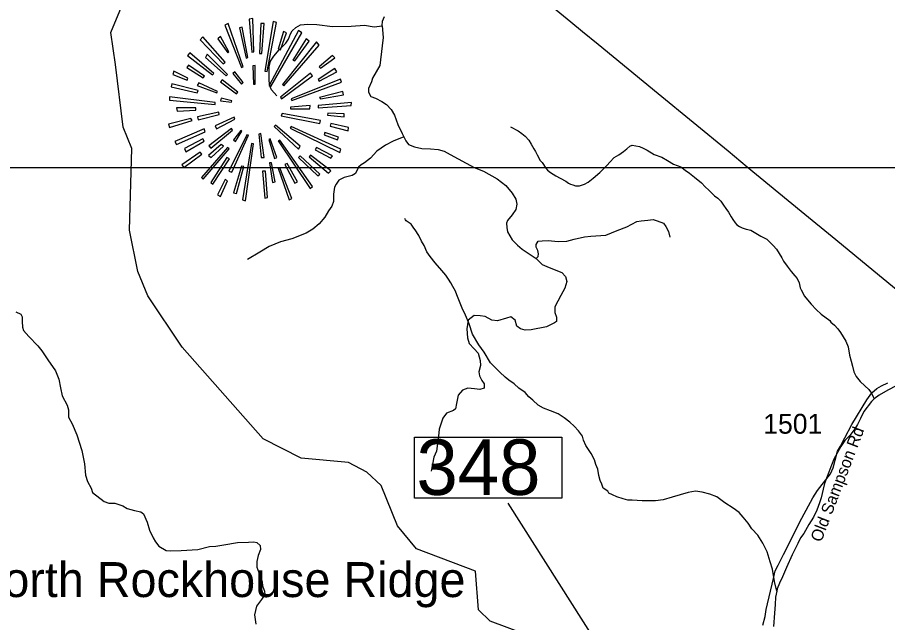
# Model space of a CAD drawing. Extents: x 1159738 to 1321356, y 736314 to 882035.
# Drawn here: x 1246770 to 1252251, y 865862 to 869675 of the extents above; entities that cross this region are included whole.
import ezdxf

# ---------------------------------------------------------------- set-up
doc = ezdxf.new("R2010")
doc.units = 0
for name, color, linetype in [('Exist Boundary Political CountyLine', 7, 'Continuous'), ('Exist Geographical Mountain Summit CELL', 7, 'Continuous'), ('Exist Geographical Mountain Summit Label', 7, 'Continuous'), ('Exist Hydrographic Creek Single Shore', 7, 'Continuous'), ('Exist Hydrographic Misc Water Feature', 7, 'Continuous'), ('Exist Hydrographic Pond Over 1500 Sq Ft', 7, 'Continuous'), ('Exist Road Non-System Type 51', 7, 'Continuous'), ('Exist Road Secondary Structure Standard Bridge Number Label', 7, 'Continuous'), ('Exist Road Secondary Type 51 Attributed', 7, 'Continuous'), ('Exist Road Secondary Type 51 Label', 7, 'Continuous'), ('Exist Road Secondary Type 51 Number Label', 7, 'Continuous'), ('Map Preparation Inset Cut Line', 7, 'Continuous')]:
    doc.layers.add(name, color=color, linetype=linetype)

msp = doc.modelspace()

# ---------------------------------------------------------------- linework, layer by layer
at = {"layer": 'Exist Boundary Political CountyLine'}
msp.add_lwpolyline([(1248224.3, 871303), (1248701.3, 870914), (1248889.3, 870760.9), (1248912.3, 870744.4), (1248988.3, 870677.6), (1249007.3, 870661.7), (1249338.4, 870390.9), (1249616.4, 870163.7), (1249732.4, 870069.1), (1249871.4, 869959.7), (1250070.4, 869799), (1250256.4, 869646.5), (1250330.4, 869585.5), (1250427.4, 869505.7), (1250806.4, 869194.4), (1251246.4, 868833), (1251367.4, 868732.8), (1251706.4, 868454.7), (1251924.4, 868275.4), (1252165.4, 868077), (1252399.4, 867884.8)], dxfattribs=at)
at = {"layer": 'Exist Geographical Mountain Summit CELL'}
for points in [[(1248076.3, 869626), (1248181.1, 869358.5), (1248192.8, 869362.6), (1248096.8, 869636.1)], [(1248230.6, 869663.7), (1248246.8, 869455.7), (1248259.6, 869457.3), (1248254, 869668)], [(1248294.7, 869447.2), (1248310.4, 869447.2), (1248324.9, 869636.1), (1248303.1, 869636.1)], [(1248342.6, 869333.6), (1248402.1, 869641.9), (1248380.2, 869649.1), (1248329.4, 869336.7)], [(1248211.7, 869418.1), (1248221.8, 869421), (1248185.6, 869612.7), (1248168.1, 869608.4)], [(1248355.5, 869246.5), (1248367.2, 869239.3), (1248561.9, 869577.8), (1248540.1, 869592.5)], [(1248413.5, 869474.6), (1248426.8, 869470.1), (1248464.6, 869577.8), (1248445.7, 869585)], [(1247922.4, 869532.9), (1248066.2, 869383.1), (1248079.5, 869393.2), (1247938.5, 869551.8)], [(1248032.7, 869538.7), (1248095.2, 869451.6), (1248102.6, 869457.3), (1248048.9, 869554.7)], [(1248589.6, 869538.7), (1248505.3, 869404.9), (1248517, 869400.5), (1248606.9, 869525.7)], [(1248439.8, 869252.3), (1248448.6, 869243.6), (1248671, 869500.7), (1248654.9, 869519.8)], [(1247841, 869433.9), (1247999.4, 869311.9), (1248008.2, 869320.7), (1247855.6, 869451.6)], [(1247954.2, 869422.2), (1248085.1, 869306.1), (1248093.9, 869314.7), (1247965.9, 869442.7)], [(1248671, 869364.2), (1248678.3, 869354.2), (1248769.8, 869419.4), (1248755.2, 869433.9)], [(1247836.7, 869358.5), (1247939.8, 869293), (1247948.6, 869303.4), (1247848.2, 869374.3)], [(1248252.4, 869370.2), (1248258, 869253.7), (1248268.4, 869255), (1248268.4, 869371.5)], [(1247749.5, 869314.7), (1247839.4, 869280), (1247843.9, 869291.7), (1247755.3, 869335.3)], [(1248127.4, 869320.7), (1248182.7, 869255), (1248191.2, 869263.8), (1248140.4, 869332.4)], [(1248426.8, 869172.3), (1248434, 869162.2), (1248628.7, 869306.1), (1248615.9, 869323.6)], [(1248671, 869272.8), (1248781.3, 869332.4), (1248769.8, 869352.6), (1248665.4, 869282.9)], [(1247737.8, 869237.7), (1247903.5, 869199.9), (1247907.9, 869213), (1247742.3, 869256.6)], [(1247903.5, 869246.5), (1248025.5, 869198.6), (1248030, 869207.1), (1247912.3, 869262.7)], [(1248048.9, 869268.3), (1248149.2, 869192.5), (1248157.7, 869204.2), (1248059, 869281.3)], [(1248494.9, 869160.8), (1248499.4, 869151.8), (1248811.9, 869266.7), (1248804.7, 869285.6)], [(1248678.3, 869160.8), (1248825.2, 869186.9), (1248819.3, 869208.7), (1248672.6, 869169.6)], [(1247727.4, 869153.4), (1248015.4, 869125.7), (1248016.7, 869137.4), (1247727.4, 869173.6)], [(1248050.2, 869149.1), (1248118.6, 869140.3), (1248120.2, 869149.1), (1248053.2, 869166.4)], [(1247775.8, 869083.7), (1247894.6, 869089.5), (1247894.6, 869103.9), (1247771.3, 869103.9)], [(1248490.9, 869110), (1248490.9, 869098.3), (1248611.4, 869098.3), (1248614.2, 869118.5)], [(1248663.7, 869105.5), (1248873.1, 869118.5), (1248874.4, 869137.4), (1248665.4, 869118.5)], [(1247721.8, 869002.4), (1247727.4, 868981.9), (1247871.6, 869024.1), (1247862.8, 869037.1)], [(1247905.1, 869047.5), (1247909.2, 869028.5), (1248041.7, 869062), (1248038.8, 869076.5)], [(1248015.4, 868990.7), (1248024.2, 868971.8), (1248139.1, 869032.6), (1248134.8, 869045.9)], [(1248432.4, 869054.7), (1248675.4, 869006.8), (1248679.8, 869024.1), (1248436.9, 869069.2)], [(1248723.3, 869057.6), (1248829.4, 869048.7), (1248829.4, 869066.1), (1248724.9, 869070.4)], [(1247976, 868865.7), (1247987.7, 868851), (1248125.8, 868964.6), (1248118.6, 868974.6)], [(1248387.7, 868986.3), (1248541.7, 868845.2), (1248551.8, 868862.7), (1248394.9, 868995.2)], [(1248487.7, 868976.2), (1248800.4, 868823.4), (1248807.6, 868845.2), (1248493.8, 868987.8)], [(1248739.5, 868989.1), (1248852.6, 868960.1), (1248855.5, 868981.9), (1248743.5, 869006.8)], [(1247760.9, 868891.7), (1247771.3, 868873.1), (1247953, 868952.9), (1247947, 868971.8)], [(1248102.6, 868705.8), (1248120.2, 868698.6), (1248226.3, 868932.4), (1248216.2, 868935.6)], [(1248130.3, 868903.4), (1248143.3, 868891.7), (1248184, 868957.2), (1248176.6, 868963)], [(1248290.2, 868939.9), (1248306, 868791.7), (1248323.7, 868792.8), (1248303.1, 868942.8)], [(1248701.6, 868935.6), (1248785.8, 868903.4), (1248793, 868921), (1248707.3, 868948.4)], [(1247830.9, 868827.9), (1247947, 868894.7), (1247938.5, 868909.3), (1247822.1, 868848.1)], [(1247990.9, 868791.7), (1248067.8, 868864.1), (1248054.5, 868873.1), (1247973.1, 868804.5)], [(1248188.3, 868524.2), (1248207.2, 868519.7), (1248258, 868877.1), (1248245.2, 868880.3)], [(1248354.2, 868905), (1248389, 868785.6), (1248405, 868792.8), (1248362.7, 868909.3)], [(1248412.2, 868896), (1248614.2, 868596.7), (1248628.7, 868608.3), (1248422.3, 868900.5)], [(1247806.1, 868744.9), (1247817.6, 868728.9), (1247931.2, 868813.3), (1247920.8, 868826.3)], [(1247929.7, 868666.4), (1247941.3, 868656.3), (1248104.2, 868846.8), (1248092.5, 868855.3)], [(1248644.8, 868839.6), (1248745.1, 868787.2), (1248755.2, 868801.8), (1248653.7, 868855.3)], [(1248089.6, 868791.7), (1247989.3, 868634.5), (1248002.1, 868624.5), (1248105.6, 868782.7)], [(1248393.3, 868638.9), (1248371.6, 868758.2), (1248358.4, 868758.2), (1248376, 868634.5)], [(1248541.7, 868792.8), (1248662.1, 868676.5), (1248675.4, 868686.9), (1248550.5, 868802.9)], [(1248608.5, 868795.7), (1248730.6, 868692.5), (1248743.5, 868707.1), (1248615.9, 868806.1)], [(1248149.2, 868564.9), (1248197.1, 868736.1), (1248182.7, 868737.7), (1248131.6, 868568.9)], [(1248314.8, 868705.8), (1248329.4, 868535.9), (1248345.4, 868539.9), (1248332.1, 868705.8)], [(1248412.2, 868724.7), (1248482.1, 868525.5), (1248499.4, 868532.7), (1248423.9, 868727.6)], [(1248454.2, 868747.8), (1248518.3, 868630.1), (1248534.5, 868638.9), (1248469.1, 868753.7)], [(1248030, 868557.5), (1248048.9, 868546), (1248092.5, 868644.6), (1248079.5, 868653.5)]]:
    msp.add_lwpolyline(points, close=True, dxfattribs=at)
at = {"layer": 'Exist Hydrographic Creek Single Shore'}
msp.add_lwpolyline([(1249962.4, 865791.8), (1249748.5, 865871.6), (1249674.4, 865942), (1249656.5, 866185.3), (1249284.4, 866327.3), (1249163.5, 866471), (1249061.4, 866725.7), (1248971.4, 866809.6), (1248856.4, 866871), (1248557.4, 866896.6), (1248318.4, 867019.7), (1247808.4, 867597.7), (1247591.4, 867920.5), (1247528.4, 868072.7), (1247476.4, 868333.1), (1247490.3, 868848.3), (1247435.4, 868984), (1247387.4, 869378.9), (1247358.4, 869579.6), (1247467.6, 869843.9)], dxfattribs=at)
at = {"layer": 'Exist Hydrographic Misc Water Feature'}
for points in [[(1249875.2, 868985.2), (1249924.5, 868959.9), (1249948, 868943.3), (1249967.7, 868926.8), (1249991, 868900.2), (1250006.4, 868875.7), (1250023.6, 868847.3), (1250033.2, 868829.1), (1250044.7, 868808.8), (1250063.7, 868772.2), (1250075.4, 868759.8), (1250098.5, 868725.3), (1250108.2, 868713), (1250127.9, 868698.4), (1250161.2, 868675.6), (1250188.9, 868660.9), (1250224.5, 868641.9), (1250242.1, 868629.4), (1250254, 868623.2), (1250267.9, 868618.8), (1250285.8, 868614.4), (1250309.8, 868613.7), (1250323.9, 868617.3), (1250342, 868622.9), (1250364.4, 868636.4), (1250397.1, 868661.5), (1250438.2, 868698.4), (1250485.3, 868743.3), (1250501.7, 868762.9), (1250528.5, 868792.2), (1250559, 868809.5), (1250587.5, 868828.7), (1250608, 868846.3), (1250628.5, 868863.7), (1250642.7, 868869.3), (1250688.5, 868862.2), (1250712.3, 868851.5), (1250737.9, 868838.9), (1250781.3, 868811.7), (1250828.9, 868794.5), (1250864.3, 868773.6), (1250903.7, 868750.5), (1250949.5, 868733.4), (1250976.8, 868712.6), (1251004.4, 868693.8), (1251035.7, 868667.1), (1251078.7, 868631.9), (1251102.1, 868607.3), (1251125.7, 868586.7), (1251147.1, 868566.1), (1251160.8, 868549.8), (1251182.4, 868535.2), (1251199.9, 868516.8), (1251217.3, 868492.3), (1251232.8, 868469.9), (1251250.2, 868447.3), (1251265.4, 868418.9), (1251277, 868400.7), (1251290.6, 868380.3), (1251302.1, 868368), (1251317.9, 868357.5), (1251335.7, 868349.1), (1251361.5, 868340.4), (1251389.4, 868333.7), (1251452.4, 868296), (1251489.9, 868277.1), (1251531.1, 868238), (1251550.5, 868213.5), (1251585, 868160.6), (1251596.4, 868138.2), (1251617.7, 868107.7), (1251644.8, 868072.9), (1251666.2, 868046.4), (1251681.8, 868030), (1251695, 868001.6), (1251700.3, 867971.4), (1251705.9, 867957.3), (1251726.9, 867918.7), (1251736.6, 867908.5), (1251769.6, 867867.6), (1251800.8, 867834.8), (1251832.1, 867803.9), (1251887.1, 867764.5), (1251894.8, 867754.3), (1251916.3, 867735.6), (1251937.8, 867713.1), (1251955.2, 867688.7), (1251972.5, 867662.2), (1251987.8, 867635.8), (1252002.8, 867599.4), (1252011.5, 867547.1), (1252022.6, 867508.8), (1252029.7, 867476.6), (1252038.8, 867442.4), (1252054.1, 867411.9), (1252079.3, 867381.2), (1252108.6, 867352.5), (1252132.1, 867329.8), (1252149.4, 867307.4), (1252160.8, 867283.1)], [(1251552.8, 866059.9), (1251538.5, 866120.3), (1251526.5, 866198.6), (1251511.6, 866245.1), (1251493.3, 866307.5), (1251464.5, 866362.4), (1251434, 866413.2), (1251396.9, 866452.2), (1251373.8, 866488.8), (1251340.7, 866525.7), (1251315.5, 866554.3), (1251278.3, 866583.3), (1251227, 866616.7), (1251175.9, 866654.1), (1251132.4, 866671.2), (1251082.7, 866684.4), (1251040.7, 866689.5), (1250994.5, 866680.7), (1250944.1, 866666.1), (1250893.7, 866651.3), (1250837.2, 866634.8), (1250789, 866628), (1250735, 866629.4), (1250704.9, 866628.1), (1250643.1, 866633.8), (1250614.9, 866632.4), (1250585.2, 866641.2), (1250545.4, 866654.3), (1250517.8, 866667), (1250496.1, 866677.5), (1250488.3, 866689.7), (1250460.8, 866708.5), (1250451.5, 866734.8), (1250440.1, 866757.1), (1250432.9, 866789.3), (1250425.9, 866827.5), (1250412.7, 866857.8), (1250405.3, 866886.1), (1250384.4, 866926.7), (1250349.7, 866977.5), (1250336.6, 867011.9), (1250329.2, 867036.2), (1250304.1, 867068.8), (1250276.8, 867099.5), (1250249.4, 867124.2), (1250214, 867151.2), (1250176.7, 867176.1), (1250127.2, 867195.5), (1250083.5, 867212.6), (1250050.1, 867231.5), (1250016.8, 867262.4), (1249991.3, 867285), (1249968.1, 867311.7), (1249928.7, 867338.6), (1249899.4, 867365.5), (1249866, 867388.4), (1249842.4, 867406.9), (1249809.2, 867439.8), (1249750.7, 867497.4), (1249710.4, 867564.5), (1249677.5, 867611.4), (1249637.3, 867678.4), (1249614.9, 867743), (1249592.3, 867797.6), (1249571.4, 867842.2), (1249550.8, 867894.7), (1249537.6, 867927.1), (1249530.2, 867949.4), (1249512.9, 867979.8), (1249499.5, 868002.2), (1249486, 868024.6), (1249468.8, 868051), (1249443.4, 868079.7), (1249400.7, 868128.8), (1249369.6, 868167.7), (1249348.4, 868198.2), (1249331.4, 868236.8), (1249316.1, 868265.1), (1249299, 868299.6), (1249275.9, 868336.2), (1249268.2, 868346.4), (1249250.9, 868372.8), (1249219.4, 868393.7), (1249215.5, 868399.8), (1249209.8, 868408)], [(1252341, 867366.5), (1252304.7, 867353.4), (1252252, 867326.7), (1252199.2, 867294.1), (1252166.5, 867270.9)], [(1252166.5, 867270.9), (1252150, 867255.4), (1252102.5, 867192.5), (1252081.3, 867147), (1252062.4, 867109.5), (1252045.6, 867081.9), (1252014.5, 867040.7), (1251981.7, 867009.5), (1251956.7, 866972.1), (1251912.6, 866891.2), (1251897.6, 866853.6), (1251869.7, 866782.2), (1251854.6, 866738.5), (1251845.7, 866702.8), (1251832.2, 866647.1), (1251823.4, 866615.3), (1251806.2, 866569.7), (1251785, 866526.2), (1251755.8, 866479), (1251724.3, 866423.7), (1251703.7, 866396.2), (1251686.7, 866360.6), (1251650.8, 866289.5), (1251614.7, 866208.4), (1251589.2, 866151), (1251570.2, 866109.4), (1251555.2, 866073.8), (1251552.8, 866059.9)], [(1251552.8, 866059.9), (1251545.8, 866022.1), (1251542.8, 865976.1), (1251539.2, 865920.1), (1251533.1, 865836.2)]]:
    msp.add_lwpolyline(points, dxfattribs=at)
at = {"layer": 'Exist Hydrographic Pond Over 1500 Sq Ft'}
msp.add_lwpolyline([(1252160.8, 867283.1), (1252166.5, 867270.9)], dxfattribs=at)
at = {"layer": 'Exist Road Non-System Type 51'}
for points in [[(1248403.4, 869180), (1248370.6, 869218.8), (1248358.6, 869248.7), (1248355.7, 869287.5), (1248355.7, 869362.2), (1248364.6, 869398), (1248385.5, 869429.4), (1248419.8, 869469.7), (1248460.1, 869511.5), (1248478, 869538.4), (1248489.9, 869571.2), (1248500.4, 869590.6), (1248524.3, 869611.5), (1248554.1, 869628), (1248600.4, 869632.4), (1248655.6, 869629.5), (1248754.1, 869617.5), (1248871.9, 869619), (1248957, 869626.5), (1249016.7, 869614.5), (1249067.4, 869620.5)], [(1249067.4, 869620.5), (1249070.4, 869651.9), (1249082.3, 869681.2)], [(1249067.4, 869620.5), (1249073.4, 869548.8), (1249057, 869407), (1249052.5, 869371.1), (1249030.1, 869330.8), (1249006.2, 869292), (1249000.3, 869269.6), (1248982.4, 869226.3), (1248982.4, 869203.9), (1248995.8, 869177), (1249025.6, 869165.1), (1249065.9, 869144.2), (1249095.8, 869126.2), (1249124.1, 869093.4), (1249145, 869057.6), (1249167.4, 868999.3), (1249194, 868943), (1249203.2, 868922.7), (1249216.4, 868896.7), (1249234.3, 868872.9), (1249271.6, 868859.4), (1249317.9, 868849), (1249373.1, 868847.5), (1249420.8, 868841.5), (1249458.1, 868832.5), (1249495.4, 868811.6), (1249647.6, 868729.5), (1249705.4, 868706.1), (1249792, 868658.3), (1249847.2, 868615), (1249886, 868567.2), (1249909.8, 868528.4), (1249915.8, 868498.5), (1249909.8, 868464.2), (1249887.5, 868431.3), (1249857.7, 868395.1), (1249850.2, 868377.2), (1249853.2, 868351.8), (1249857.7, 868323.4), (1249886, 868272.7), (1249920.3, 868239.8), (1249948.7, 868214.4), (1250037.1, 868155.5)], [(1249203.2, 868922.7), (1249136.1, 868894.4), (1249088.3, 868869), (1249034.6, 868831.7), (1248994.3, 868788.4), (1248957, 868758.5), (1248934.6, 868746.5), (1248918.2, 868731.6), (1248898.8, 868691.3), (1248879.4, 868679.3), (1248828.7, 868665.9), (1248794.4, 868649.5), (1248778, 868624.1), (1248767.5, 868604.7), (1248761.5, 868561.4), (1248761.5, 868515.1), (1248751.1, 868485.2), (1248730.2, 868456.9), (1248706.3, 868415), (1248670.8, 868374), (1248632, 868341.1), (1248588.7, 868315.8), (1248499.2, 868279.9), (1248427.5, 868260.5), (1248355.9, 868232.1), (1248297.7, 868196.3), (1248218.6, 868150)], [(1250037.1, 868155.5), (1250050.3, 868168.7), (1250051.9, 868185.2), (1250048.6, 868205), (1250038.7, 868226.5), (1250038.7, 868243), (1250050.3, 868264.4), (1250075, 868267.7), (1250112.9, 868269.3), (1250175.5, 868262.8), (1250231.6, 868264.4), (1250276.1, 868277.6), (1250342, 868292.4), (1250381.6, 868295.7), (1250477.2, 868302.3), (1250548.1, 868332), (1250609.1, 868355.1), (1250671.7, 868388.1), (1250699.2, 868392.6), (1250740.4, 868397.6), (1250775, 868400.9), (1250799.7, 868392.6), (1250839.3, 868377.8), (1250854.1, 868356.3), (1250870.6, 868326.6), (1250878.9, 868290.3)], [(1250037.1, 868155.5), (1250074.9, 868117.8), (1250119.4, 868098), (1250200.2, 868066.6), (1250221.6, 868041.9), (1250231.5, 868010.5), (1250218.3, 867967.7), (1250193.6, 867923.1), (1250155.7, 867850.5), (1250155.7, 867815.9), (1250165.6, 867786.2), (1250165.6, 867758.2), (1250154, 867749.9), (1250102.9, 867725.2), (1250005.7, 867707), (1249969.4, 867703.7), (1249938.1, 867712), (1249915, 867730.1), (1249905.1, 867768.1), (1249878.8, 867787.9), (1249850.7, 867779.6), (1249794.7, 867763.1), (1249758.4, 867766.4), (1249717.2, 867789.5), (1249685.9, 867794.4), (1249648, 867796.1), (1249608.4, 867768.1), (1249601.8, 867712), (1249605.1, 867655.9), (1249615, 867619.6), (1249648, 867586.6), (1249672.7, 867558.6), (1249685.9, 867514), (1249688.1, 867482.1), (1249676.6, 867440.8), (1249679.9, 867416.1), (1249696.4, 867386.4), (1249711.2, 867366.6), (1249711.2, 867338.5), (1249683.2, 867330.3), (1249648.6, 867333.6), (1249607.3, 867338.5), (1249574.4, 867325.4), (1249546.4, 867294), (1249536.5, 867241.2), (1249529.9, 867208.2), (1249516.7, 867198.3), (1249473.8, 867181.8), (1249450.8, 867148.8), (1249427.7, 867079.6), (1249422.7, 867036.7), (1249409.5, 866942.7), (1249393.1, 866903.1), (1249376.7, 866814.8)], [(1246761.3, 867820.3), (1246792.6, 867805.3), (1246800.1, 867787.4), (1246800.1, 867759.1), (1246801.5, 867723.2), (1246808.8, 867701.8), (1246841.6, 867664.4), (1246898.3, 867606.2), (1246923.7, 867573.3), (1246961, 867518.1), (1247010.2, 867447.9), (1247031.1, 867395.6), (1247041.5, 867340.4), (1247052, 867291.1), (1247083.3, 867231.4), (1247092.3, 867201.5), (1247092.3, 867155.2), (1247114.5, 867114.3), (1247144.4, 867045.6), (1247175.7, 866945.5), (1247193.6, 866861.9), (1247198.1, 866790.3), (1247211.5, 866751.4), (1247235.4, 866708.1), (1247242.9, 866681.2), (1247315.7, 866623.8), (1247345.5, 866613.4), (1247384.3, 866613.4), (1247433.6, 866597), (1247461.9, 866580.5), (1247508.2, 866568.6), (1247548.5, 866559.6), (1247564.9, 866547.7), (1247587.3, 866493.9), (1247602.2, 866444.7), (1247624.6, 866395.4), (1247639.5, 866370), (1247661.9, 866343.1)], [(1247661.9, 866343.1), (1247708.1, 866316.2), (1247736.5, 866313.2), (1247802.1, 866316.2), (1247906.6, 866322.2), (1247979.7, 866341.6), (1248020, 866343.1), (1248070.7, 866352.1), (1248156.5, 866365.5), (1248225.1, 866368.5), (1248259.4, 866371.5), (1248278.8, 866367), (1248299.7, 866347.6), (1248301.2, 866322.2), (1248286.3, 866284.9), (1248277.4, 866247.5), (1248278.8, 866210.2), (1248302.7, 866143), (1248311.6, 866118.3), (1248314.6, 866092.9), (1248326.5, 866060.1), (1248328, 866039.2), (1248307.1, 866007.8), (1248275.8, 865964.5), (1248263.9, 865910.8), (1248271.3, 865851)]]:
    msp.add_lwpolyline(points, dxfattribs=at)
at = {"layer": 'Exist Road Secondary Structure Standard Bridge Number Label'}
msp.add_line((1251378.5, 864226.9), (1249862.1, 866613.7), dxfattribs=at)
msp.add_lwpolyline([(1249271.3, 867030.4), (1250200.3, 867030.4), (1250200.3, 866646.3), (1249271.3, 866646.3)], close=True, dxfattribs=at)
at = {"layer": 'Exist Road Secondary Type 51 Attributed'}
msp.add_lwpolyline([(1251465.5, 865844.6), (1251479.6, 865901.1), (1251486.1, 865943.5), (1251532.2, 866139.2), (1251542.5, 866188), (1251561.7, 866224), (1251595.1, 866290.8), (1251711.8, 866520.1), (1251781.1, 866647.2), (1251809.4, 866694.8), (1251891.3, 866798.1), (1251907.9, 866836.6), (1251922.1, 866884.2), (1251934.9, 866940.7), (1251954.2, 866972.8), (1251981.1, 867025.5), (1252026, 867108.9), (1252119.5, 867265), (1252151.6, 867309.9), (1252183.7, 867335.6), (1252213.2, 867353.6), (1252253, 867371.6)], dxfattribs=at)
at = {"layer": 'Map Preparation Inset Cut Line'}
msp.add_lwpolyline([(1257070.6, 853189.3), (1244089, 853189.3), (1244089, 868729.2), (1257070.6, 868729.2)], close=True, dxfattribs=at)

# ---------------------------------------------------------------- texts
at = {"layer": 'Exist Geographical Mountain Summit Label'}
msp.add_text('North Rockhouse Ridge', height=220, dxfattribs=at).set_placement((1246469.1, 866022.6))
at = {"layer": 'Exist Road Secondary Structure Standard Bridge Number Label'}
msp.add_text('348', height=350, dxfattribs=at).set_placement((1249283.8, 866666.1))
at = {"layer": 'Exist Road Secondary Type 51 Label'}
msp.add_text('Old Sampson Rd', height=75, rotation=69.0441, dxfattribs=at).set_placement((1251832.7, 866363.7))
at = {"layer": 'Exist Road Secondary Type 51 Number Label'}
msp.add_text('1501', height=125, dxfattribs=at).set_placement((1251468.2, 867051.7))

doc.saveas('drawing.dxf')
